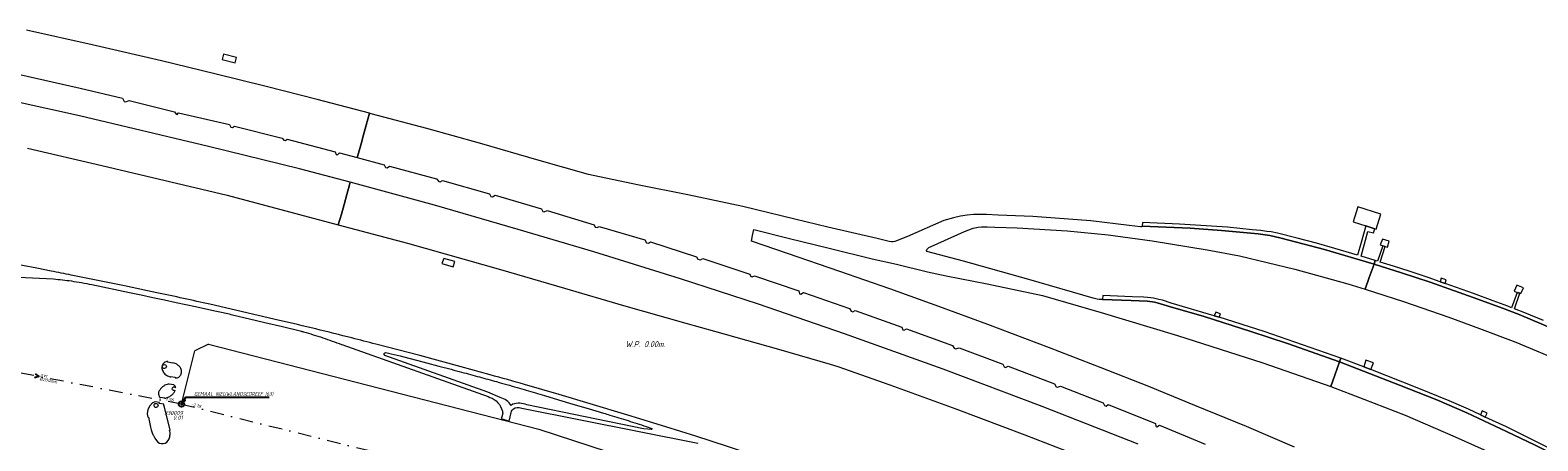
# Model space of a CAD drawing. Extents: x 148869 to 161638, y 453607 to 469810.
# Tile 718 of 1056: x 154139 to 154697, y 468665 to 468817. Entities that reach past the tile are written whole.
import ezdxf
from ezdxf.enums import TextEntityAlignment as Align
from ezdxf.lldxf.tags import DXFTag

# ---------------------------------------------------------------- set-up
doc = ezdxf.new("R2010")
doc.units = 0
doc.header["$PDMODE"] = 32
doc.header["$PDSIZE"] = 2
doc.linetypes.add('RI-VWA', pattern=[11, 5, -3, 0, -3])
doc.layers.get('0').update_dxf_attribs({"linetype": 'CONTINUOUS'})
for name, color, linetype in [('B-OI-AANPIJLING-niet meenemen', 252, 'CONTINUOUS'), ('B-OI-RI-BIJZONDERDERHEDEN-T18-niet meenemen', 252, 'CONTINUOUS'), ('B-OI-RI-BOB-T18-niet meenemen', 252, 'CONTINUOUS'), ('B-OI-RI-DIAMETER-T18-niet meenemen', 252, 'CONTINUOUS'), ('B-OI-RI-MATERIAAL-T18-niet meenemen', 252, 'CONTINUOUS'), ('B-OI-RI-STROOMRICHTING-S-niet meenemen', 252, 'CONTINUOUS'), ('B-OI-RI-VWA_PUTDEKSELHOOGTE-T25-niet meenemen', 252, 'CONTINUOUS'), ('B-OI-T50', 3, 'CONTINUOUS'), ('gs dwa', 252, 'CONTINUOUS')]:
    doc.layers.add(name, color=color, linetype=linetype)
for name, color, linetype, lineweight in [('B-OI-RI-PERSLEIDING-G-niet meenemen', 190, 'RI-PERS', 18), ('B-OI-RI-VWA_TRANSPORTLEIDING-G-niet meenemen', 252, 'RI-VWA', 18), ('B-RO-VH-VERHARDING_GESLOTEN-GV', 251, 'CONTINUOUS', 18), ('B-RO-VH-VERHARDING_HALFVERHARDING-GV', 251, 'CONTINUOUS', 18), ('B-RO-VH-VERHARDING_HALFVERHARDING_GRIND-GV', 251, 'CONTINUOUS', 18), ('B-RO-VH-VERHARDING_OPEN-GV', 251, 'CONTINUOUS', 18)]:
    doc.layers.add(name, color=color, linetype=linetype, lineweight=lineweight)
doc.styles.add('iso15', font='ISO.shx', dxfattribs={"oblique": 15})
doc.styles.add('NLCS-ISO-M750_CURSIEF', font='NLCS-ISO.ttf', dxfattribs={"oblique": 15})
tags = doc.linetypes.add('RI-PERS', pattern='A,7,-2,["P",Standard,S=1.8,R=0,X=-0.5,Y=-0.9],-2,7,-2,[102,NLCS.SHX,S=1,R=180,X=0,Y=0],-2', length=22).pattern_tags.tags
tags[6] = DXFTag(74, 10)

# ---------------------------------------------------------------- blocks, each defined once
blk = doc.blocks.new('ACMAP_ANN_TEMPLATE_diam')
at = {"color": 0, "linetype": 'ByBlock', "style": 'iso15', "oblique": 15}
blk.add_attdef('diam', (0.5, -1.3), '', height=1.2, dxfattribs=at)
blk = doc.blocks.new('ACMAP_ANN_TEMPLATE_mat')
at = {"color": 0, "linetype": 'ByBlock', "style": 'iso15', "oblique": 15}
blk.add_attdef('mat', (0.5, 0.2), '', height=1.2, dxfattribs=at)
blk = doc.blocks.new('ACMAP_ANN_TEMPLATE_nap-l')
at = {"color": 0, "linetype": 'ByBlock', "style": 'iso15', "oblique": 15}
blk.add_attdef('nap-l', (3.3, 0.2), '', height=1.2, dxfattribs=at)
blk = doc.blocks.new('ACMAP_ANN_TEMPLATE_puth-dwa')
at = {"color": 0, "linetype": 'ByBlock', "style": 'iso15', "oblique": 15}
blk.add_attdef('puth-dwa', text='', height=1.5, dxfattribs=at).set_placement((2.7, 1), align=Align.RIGHT)
blk = doc.blocks.new('ACMAP_ANN_TEMPLATE_putnr-dwa')
at = {"color": 0, "linetype": 'ByBlock', "style": 'iso15', "oblique": 15}
blk.add_attdef('putnr-dwa', text='', height=1.5, dxfattribs=at).set_placement((2.7, 2.7), align=Align.RIGHT)

msp = doc.modelspace()

# ---------------------------------------------------------------- linework, layer by layer
at = {"layer": 'B-OI-AANPIJLING-niet meenemen', "flags": 128}
msp.add_lwpolyline([(154195.27, 468678.96), (154196.63, 468680.3), (154196, 468680.73), (154195.27, 468678.96), (154196.1, 468680.66), (154196.21, 468680.59), (154195.27, 468678.96), (154196.42, 468680.45), (154196.53, 468680.37), (154195.27, 468678.96), (154196.95, 468681.47), (154227.69, 468681.47)], dxfattribs=at)
at = {"layer": 'B-OI-RI-PERSLEIDING-G-niet meenemen'}
for p, q in [((154205.28, 468701.12), (154200.21, 468698.59)), ((154205.28, 468701.12), (154327.38, 468669.71)), ((154195.27, 468678.96), (154200.21, 468698.59)), ((154327.38, 468669.71), (154439.68, 468633.06))]:
    msp.add_line(p, q, dxfattribs=at)
at = {"layer": 'B-OI-RI-STROOMRICHTING-S-niet meenemen'}
msp.add_lwpolyline([(154141.24, 468690.11), (154142.52, 468689.14), (154140.96, 468688.7)], dxfattribs=at)
at = {"layer": 'B-OI-RI-VWA_TRANSPORTLEIDING-G-niet meenemen'}
for q in [(154089.76, 468699.31), (154308.84, 468650.84)]:
    msp.add_line((154195.27, 468678.96), q, dxfattribs=at)
at = {"layer": 'B-RO-VH-VERHARDING_GESLOTEN-GV', "flags": 128}
for points in [[(154134.44, 468800.98), (154157.9, 468795.7), (154173.53, 468792.01), (154173.65, 468791.7), (154174.1, 468790.76), (154174.74, 468790.63), (154175.94, 468791.11), (154192.76, 468786.95), (154193.29, 468786), (154193.69, 468785.91), (154194.24, 468786.55), (154212.98, 468782.2), (154213.51, 468781.25), (154214.09, 468781.08), (154214.9, 468781.66), (154232.51, 468777.2), (154233.11, 468776.39), (154233.73, 468776.27), (154234.36, 468776.78), (154252.14, 468772.15), (154252.41, 468771.12), (154252.91, 468771), (154253.72, 468771.72), (154260.23, 468769.99), (154260.71, 468771.69), (154261.65, 468775.04), (154262.59, 468778.39), (154263.58, 468781.95), (154264.83, 468786.38), (154245.49, 468791.44), (154226.58, 468796.3), (154207.67, 468800.97), (154187.92, 468805.73), (154162.22, 468811.71), (154138.02, 468817.08)], [(154138.41, 468773.48), (154165.9, 468767.09), (154212.22, 468756.08), (154253.25, 468745.13), (154254.37, 468749.12), (154255.38, 468752.7), (154256.4, 468756.37), (154257.39, 468759.89), (154257.68, 468760.93), (154238.86, 468765.79), (154205.22, 468774.15), (154157.57, 468785.49), (154110.65, 468795.78)], [(154606.66, 468663.08), (154588.84, 468670.61), (154569.84, 468678.43), (154552.78, 468685.39), (154535.2, 468692.3), (154516.07, 468699.77), (154493.33, 468708.3), (154475.23, 468714.97), (154457.07, 468721.54), (154438.55, 468727.94), (154419.25, 468734.61), (154405.99, 468739.18), (154406.31, 468741.25), (154406.82, 468743.45), (154419.94, 468740.16), (154434.67, 468736.54), (154450.58, 468732.6), (154459.48, 468730.67), (154471.04, 468727.86), (154477.91, 468726.37), (154493.1, 468723.31), (154513.44, 468719.02), (154535.22, 468712.77), (154563.35, 468704.24), (154594.92, 468694.17), (154620.04, 468685.4), (154621.51, 468689.57), (154623.29, 468694.58), (154604.09, 468701.29), (154590.54, 468705.76), (154573.28, 468711.27), (154560.83, 468714.92), (154555.87, 468716.38), (154554.94, 468716.58), (154554.11, 468716.72), (154553.19, 468716.85), (154552.17, 468716.98), (154546.33, 468717.23), (154535.7, 468717.54), (154534.48, 468717.59), (154533.76, 468717.69), (154532.27, 468718.12), (154508.42, 468724.91), (154484.29, 468731.72), (154470.71, 468735.3), (154470.58, 468735.66), (154470.8, 468736.11), (154471.07, 468736.45), (154471.54, 468736.74), (154472.36, 468737.1), (154484.63, 468742.74), (154487.83, 468743.93), (154489.7, 468744.3), (154490.96, 468744.43), (154493.05, 468744.39), (154495.83, 468744.33), (154504.12, 468744.05), (154522.58, 468742.97), (154537.73, 468741.41), (154553.98, 468739.28), (154574.4, 468735.93), (154586.33, 468733.66), (154606.79, 468728.81), (154626.4, 468723.32), (154632.74, 468721.35), (154634.27, 468725.69), (154636.02, 468730.63), (154617.77, 468736.04), (154604.55, 468739.54), (154601.26, 468740.34), (154597.48, 468741.21), (154593.2, 468741.8), (154579.64, 468743.04), (154568.06, 468743.92), (154550.36, 468744.69), (154550.1, 468744.46), (154549.73, 468744.41), (154545.51, 468744.93), (154531.38, 468746.63), (154509.98, 468748.23), (154497.06, 468748.77), (154492.82, 468748.94), (154490.01, 468748.93), (154487.99, 468748.95), (154485.71, 468748.77), (154483.2, 468748.36), (154480.66, 468747.7), (154477.02, 468746.81), (154463.6, 468740.89), (154459.58, 468739.31), (154458.95, 468739.01), (154458.3, 468738.89), (154457.65, 468738.92), (154456.84, 468739.01), (154452.44, 468740.08), (154434.2, 468744.34), (154421.92, 468747.26), (154402.71, 468751.93), (154382.41, 468756.28), (154363.81, 468759.92), (154345.76, 468763.76), (154327.52, 468768.92), (154305.4, 468775.3), (154285.95, 468780.72), (154265.42, 468786.23), (154264.83, 468786.38), (154263.58, 468781.95), (154262.59, 468778.39), (154261.65, 468775.04), (154260.71, 468771.69), (154260.23, 468769.99), (154270.21, 468767.34), (154270.68, 468766.38), (154271.35, 468766.22), (154272.14, 468766.88), (154289.56, 468762.11), (154290.37, 468761.17), (154290.83, 468761.08), (154291.7, 468761.6), (154309.11, 468756.63), (154309.61, 468755.69), (154310.26, 468755.52), (154311.18, 468756.16), (154328.3, 468751.09), (154328.86, 468750.08), (154329.35, 468749.96), (154330.4, 468750.42), (154347.81, 468745.18), (154348.17, 468744.33), (154348.95, 468744.17), (154349.61, 468744.61), (154366.49, 468739.57), (154367.2, 468738.5), (154367.9, 468738.34), (154368.6, 468738.89), (154385.57, 468733.39), (154386.06, 468732.45), (154387.09, 468732.2), (154387.99, 468732.7), (154405.29, 468726.92), (154405.65, 468726.07), (154406.2, 468725.91), (154407.03, 468726.32), (154423.39, 468720.76), (154423.73, 468719.63), (154424.17, 468719.5), (154425.12, 468720.17), (154442.16, 468714.22), (154442.8, 468713.22), (154443.4, 468713), (154444.29, 468713.56), (154461.48, 468707.39), (154461.84, 468706.38), (154462.32, 468706.22), (154463.23, 468706.76), (154480.24, 468700.64), (154480.85, 468699.64), (154481.4, 468699.41), (154482.68, 468699.78), (154498.86, 468693.69), (154499.29, 468692.68), (154499.81, 468692.5), (154500.76, 468692.95), (154517.99, 468686.43), (154518.58, 468685.37), (154519.07, 468685.23), (154520.17, 468685.54), (154535.98, 468679.38), (154536.4, 468678.43), (154537.03, 468678.15), (154537.74, 468678.85), (154555.25, 468671.77), (154555.36, 468670.8), (154555.8, 468670.59), (154556.75, 468671.17), (154573.57, 468664.12)], [(154548.89, 468664.11), (154513.39, 468678.03), (154476.79, 468691.8), (154440.31, 468704.87), (154408.55, 468715.82), (154379.71, 468725.19), (154347.69, 468735.14), (154319.77, 468743.44), (154288.85, 468752.49), (154257.68, 468760.93), (154257.39, 468759.89), (154256.4, 468756.37), (154255.38, 468752.7), (154254.37, 468749.12), (154253.25, 468745.13), (154278.84, 468738.45), (154313.18, 468728.64), (154336.82, 468721.74), (154358.67, 468715.42), (154381.71, 468708.81), (154392.29, 468705.85), (154415.97, 468699.24), (154435.02, 468693.69), (154437.92, 468692.82), (154457.09, 468686.02), (154481.43, 468677.17), (154506.95, 468667.54), (154529.9, 468658.7)], [(154702.74, 468706.52), (154689.62, 468712), (154683.45, 468714.37), (154674.44, 468717.75), (154656.75, 468724.04), (154646.23, 468727.49), (154636.02, 468730.63), (154634.27, 468725.69), (154632.74, 468721.35), (154646.97, 468716.88), (154663.73, 468711.11), (154675, 468706.88), (154688.4, 468701.79), (154706.11, 468694.46)], [(154700.46, 468661.32), (154695.64, 468663.83), (154685, 468668.84), (154670.36, 468675.75), (154659.19, 468680.56), (154645.41, 468685.99), (154623.29, 468694.58), (154621.51, 468689.57), (154620.04, 468685.4), (154632.31, 468680.79), (154647.52, 468674.83), (154665.98, 468666.89), (154680.26, 468660.39), (154690.26, 468655.85), (154697.84, 468652.24)]]:
    msp.add_lwpolyline(points, dxfattribs=at)
for points in [[(154215.16, 468805.06), (154215.56, 468807.01), (154210.78, 468808.18), (154210.35, 468806.26)], [(154636.37, 468743.65), (154636.79, 468743.56), (154638.6, 468749.16), (154630.04, 468751.85), (154628.35, 468746.22), (154632.97, 468744.74)], [(154296.3, 468731.57), (154292.21, 468732.75), (154291.51, 468730.9), (154295.7, 468729.66)]]:
    msp.add_lwpolyline(points, close=True, dxfattribs=at)
at = {"layer": 'B-RO-VH-VERHARDING_HALFVERHARDING-GV'}
for points in [[(154188.93, 468694.23, 0.148936), (154188.09, 468693.1)], [(154190.29, 468694.7, 0.150747), (154188.93, 468694.23)], [(154193.27, 468693.82, 0.052653), (154192.63, 468694.05)], [(154188.09, 468693.1, 0.149569), (154188.03, 468692.07)], [(154188.03, 468692.07, 0.096097), (154188.68, 468690.62)], [(154189.69, 468692.81, -1.821933), (154188.63, 468693.48)], [(154188.63, 468693.48, -0.54832), (154189.69, 468692.81)], [(154188.68, 468690.62, 0.096657), (154189.77, 468689.59)], [(154189.77, 468689.59, 0.096881), (154191.16, 468689.03)], [(154193.14, 468688.66, 0.133165), (154194.1, 468688.83)], [(154193.85, 468693.46, 0.051118), (154193.27, 468693.82)], [(154194.77, 468692.6, 0.05104), (154193.85, 468693.46)], [(154194.1, 468688.83, 0.133056), (154194.84, 468689.46)], [(154195.07, 468692.06, 0.100459), (154194.77, 468692.6)], [(154194.84, 468689.46, 0.131356), (154195.24, 468690.56)], [(154195.24, 468690.56, 0.10175), (154195.07, 468692.06)], [(154186.96, 468683.65, 0.101579), (154186.8, 468683.06)], [(154186.8, 468683.06, 0.100326), (154186.92, 468682.19)], [(154187.56, 468684.59, 0.053365), (154186.96, 468683.65)], [(154188.28, 468685.31, 0.054749), (154187.56, 468684.59)], [(154189.17, 468685.89, 0.052283), (154188.28, 468685.31)], [(154189.95, 468686.2, 0.053757), (154189.17, 468685.89)], [(154190.76, 468686.34, 0.051346), (154189.95, 468686.2)], [(154191.46, 468682.13, 0.059421), (154192.36, 468683)], [(154191.86, 468684.52, -0.842359), (154193.21, 468684.91)], [(154193, 468684.03, -0.578734), (154191.86, 468684.52)], [(154192.36, 468683, 0.057636), (154193, 468684.03)], [(154193.21, 468684.91, 0.186099), (154192.45, 468686.06)], [(154186.62, 468678.47, -1.821933), (154185.56, 468679.15)], [(154185.56, 468679.15, -0.54832), (154186.62, 468678.47)], [(154186.92, 468682.19, 0.099788), (154187.35, 468681.43)], [(154189.08, 468681.1, 0.06152), (154190.34, 468681.47)], [(154190.34, 468681.47, 0.060127), (154191.46, 468682.13)], [(154186.03, 468665.5, 0.64326), (154190.68, 468666.15)]]:
    msp.add_lwpolyline(points, format="xyb", dxfattribs=at)
at = {"layer": 'B-RO-VH-VERHARDING_HALFVERHARDING-GV', "flags": 128}
for points in [[(154192.63, 468694.05), (154191.92, 468694.19), (154191.91, 468694.11), (154190.23, 468694.42), (154190.29, 468694.7)], [(154191.16, 468689.03), (154191.25, 468689.01), (154191.3, 468689), (154191.33, 468689.16), (154193, 468688.87), (154192.97, 468688.68), (154193.14, 468688.66)], [(154192.45, 468686.06), (154190.76, 468686.33), (154190.76, 468686.34)], [(154184.58, 468679.38), (154183.61, 468678.36), (154183.08, 468677.48), (154182.83, 468676.79), (154182.7, 468676.17), (154182.66, 468675.33), (154182.89, 468674.06), (154183.09, 468674.1), (154183.33, 468672.92), (154183.84, 468670.46), (154183.86, 468670.38), (154184.1, 468669.4), (154184.45, 468668.36), (154184.87, 468667.42), (154184.89, 468667.36), (154185.42, 468666.4), (154186.03, 468665.5)], [(154190.68, 468666.15), (154190.83, 468666.52), (154190.95, 468666.91), (154191, 468667.14), (154191.03, 468667.3), (154191.08, 468667.7), (154191.09, 468668.11), (154191.06, 468668.51), (154191, 468668.91), (154190.9, 468669.3), (154191.1, 468669.36), (154189.05, 468677.76), (154188.8, 468678.56), (154188.74, 468678.88), (154187.05, 468679.2), (154187.11, 468679.52), (154185.58, 468679.82), (154184.58, 468679.38)], [(154187.35, 468681.43), (154187.39, 468681.17), (154187.45, 468681.5), (154189.09, 468681.22), (154189.08, 468681.1)]]:
    msp.add_lwpolyline(points, dxfattribs=at)
at = {"layer": 'B-RO-VH-VERHARDING_HALFVERHARDING_GRIND-GV', "flags": 128}
for points in [[(154147.1, 468728.07), (154141.84, 468729.12), (154136.57, 468730.16), (154131.3, 468731.18), (154126.03, 468732.21), (154026.3, 468751.48), (154026.3, 468751.47), (154009.23, 468732.86), (154011.95, 468732.63), (154013.62, 468734.47), (154014.34, 468735.28), (154025.24, 468747.32)], [(154098.74, 468727.59), (154148.04, 468725.19), (154148.02, 468725.16)], [(154181.59, 468721.05), (154174.23, 468722.57), (154166.87, 468724.07), (154160.72, 468725.33), (154154.57, 468726.57)], [(154162.15, 468723.08), (154176.11, 468720.21), (154180.41, 468719.27), (154184.7, 468718.33), (154189, 468717.4), (154193.29, 468716.47), (154200.44, 468714.95), (154207.59, 468713.43)], [(154231.51, 468709.88), (154205.81, 468715.8)], [(154214.67, 468711.83), (154220.38, 468710.48), (154226.08, 468709.13), (154232.64, 468707.55), (154239.21, 468705.96)], [(154254.45, 468700.94), (154254.49, 468701), (154308.58, 468681.69), (154309.3, 468681.44)], [(154309.43, 468689.76), (154298.62, 468692.73), (154283.32, 468696.84), (154267.17, 468701.09)], [(154313.09, 468681.33), (154308.5, 468683.37), (154270.47, 468696.92), (154270.44, 468696.93), (154270.38, 468696.97)], [(154270.76, 468697.96), (154272.81, 468697.57), (154276.08, 468696.72), (154279.36, 468695.88), (154282.63, 468695.03), (154285.9, 468694.17), (154290.45, 468692.98), (154294.99, 468691.79)], [(154469.45, 468638.43), (154464.53, 468640.16), (154459.61, 468641.89), (154457.3, 468642.71), (154454.98, 468643.53), (154452.67, 468644.36), (154450.36, 468645.19), (154449.41, 468645.53), (154447.77, 468646.08), (154435.59, 468650.35), (154424.42, 468654.18), (154411.13, 468658.65), (154397.1, 468663.28), (154385.42, 468667.05), (154374.33, 468670.54), (154360.21, 468674.9), (154346.38, 468679.08), (154334.92, 468682.48), (154322.08, 468686.19)], [(154317.7, 468678.92), (154317.18, 468678.43)], [(154320.13, 468677.66), (154321.08, 468677.47), (154386.17, 468664.49), (154386.16, 468664.59)], [(154368.92, 468669.6), (154367.58, 468669.7), (154366.02, 468669.81), (154322.92, 468678.62)], [(154329.42, 468682.12), (154334.67, 468680.53), (154339.92, 468678.96), (154345.59, 468677.28), (154351.26, 468675.62)], [(154314.02, 468675.54), (154313.63, 468674.18), (154313.46, 468673.57), (154316.38, 468672.69), (154317.11, 468675.86)], [(154366.98, 468670.68), (154369.09, 468669.91)]]:
    msp.add_lwpolyline(points, dxfattribs=at)
at = {"layer": 'B-RO-VH-VERHARDING_HALFVERHARDING_GRIND-GV'}
for points in [[(154154.57, 468726.57, 0.000953), (154147.1, 468728.07)], [(154148.02, 468725.16, -0.008492), (154151.3, 468724.85)], [(154151.3, 468724.85, -0.008522), (154154.58, 468724.43)], [(154154.58, 468724.43, -0.008469), (154158.38, 468723.82)], [(154158.38, 468723.82, -0.007909), (154162.15, 468723.08)], [(154186.16, 468720.09, 0.001556), (154181.59, 468721.05)], [(154195.99, 468717.97, 0.001638), (154186.16, 468720.09)], [(154205.81, 468715.8, 0.001639), (154195.99, 468717.97)], [(154207.59, 468713.43, -0.00279), (154210.06, 468712.89)], [(154210.06, 468712.89, -0.002819), (154214.67, 468711.83)], [(154244.91, 468706.69, 0.002236), (154231.51, 468709.88)], [(154239.21, 468705.96, -0.013278), (154240.42, 468705.64)], [(154240.42, 468705.64, -0.010643), (154247.49, 468703.44)], [(154258.28, 468703.38, 0.002253), (154244.91, 468706.69)], [(154247.49, 468703.44, -0.010645), (154254.45, 468700.94)], [(154267.17, 468701.09, 0.002456), (154258.28, 468703.38)], [(154270.17, 468697.34, -0.485271), (154270.76, 468697.96)], [(154270.38, 468696.97, -0.201789), (154270.17, 468697.34)], [(154294.99, 468691.79, -0.001768), (154298.83, 468690.76)], [(154298.83, 468690.76, -0.001709), (154305.41, 468688.97)], [(154305.41, 468688.97, -0.001453), (154311.7, 468687.23)], [(154322.08, 468686.19, 0.001736), (154309.43, 468689.76)], [(154311.7, 468687.23, -0.001433), (154319.36, 468685.06)], [(154319.36, 468685.06, -0.001354), (154326.08, 468683.11)], [(154326.08, 468683.11, -0.00209), (154329.42, 468682.12)], [(154309.3, 468681.44, -0.253797), (154313.88, 468676.33)], [(154317.18, 468678.43, 0.176337), (154313.09, 468681.33)], [(154317.46, 468676.66, -0.323567), (154320.13, 468677.66)], [(154322.92, 468678.62, 0.187879), (154317.7, 468678.92)], [(154313.88, 468676.33, -0.028866), (154314.02, 468675.54)], [(154317.11, 468675.86, -0.090558), (154317.46, 468676.66)], [(154351.26, 468675.62, -0.002457), (154353.61, 468674.91)], [(154353.61, 468674.91, -0.002663), (154360.31, 468672.83)], [(154360.31, 468672.83, -0.002527), (154366.98, 468670.68)], [(154369.09, 468669.91, -0.883467), (154368.92, 468669.6)]]:
    msp.add_lwpolyline(points, format="xyb", dxfattribs=at)
at = {"layer": 'B-RO-VH-VERHARDING_OPEN-GV', "flags": 128}
for points in [[(154636.02, 468730.63), (154636.5, 468732), (154631.33, 468733.55), (154633.79, 468742.71), (154635.84, 468742.15), (154636.37, 468743.65), (154632.97, 468744.74), (154631.23, 468738.61), (154629.96, 468733.93), (154621.53, 468736.46), (154614.77, 468738.35), (154607.68, 468740.21), (154600.39, 468742.03), (154598.03, 468742.52), (154596.41, 468742.76), (154594.24, 468743.02), (154590.97, 468743.37), (154581.85, 468744.28), (154564.13, 468745.43), (154550.49, 468746.04), (154550.36, 468744.69), (154568.06, 468743.92), (154579.64, 468743.04), (154593.2, 468741.8), (154597.48, 468741.21), (154601.26, 468740.34), (154604.55, 468739.54), (154617.77, 468736.04)], [(154640.15, 468737.18), (154640.96, 468736.9), (154641.66, 468739.09), (154639.11, 468739.93), (154638.32, 468737.75), (154639.29, 468737.42)], [(154660.49, 468724.12), (154662.32, 468723.49), (154662.7, 468724.89), (154660.89, 468725.5)], [(154688.98, 468720.2), (154689.91, 468719.93), (154690.27, 468719.76), (154691.25, 468721.89), (154688.82, 468722.86), (154687.77, 468720.69)], [(154535.7, 468717.54), (154546.33, 468717.23), (154552.17, 468716.98), (154553.19, 468716.85), (154554.11, 468716.72), (154554.94, 468716.58), (154555.87, 468716.38), (154560.83, 468714.92), (154573.28, 468711.27), (154590.54, 468705.76), (154604.09, 468701.29), (154623.29, 468694.58), (154623.77, 468695.97), (154595.38, 468705.72), (154578.78, 468711), (154576.97, 468711.58), (154561.06, 468716.27), (154557.8, 468717.31), (154556.45, 468717.63), (154555.57, 468717.83), (154554.51, 468718.02), (154553.55, 468718.16), (154552.36, 468718.28), (154550.95, 468718.44), (154546.69, 468718.58), (154535.74, 468719.12)], [(154578.78, 468711), (154579.33, 468712.33), (154577.52, 468712.9), (154576.97, 468711.58)], [(154634.86, 468691.72), (154635.81, 468694.13), (154633.03, 468695.2), (154632.21, 468692.77)], [(154675.32, 468674.98), (154677.08, 468674.15), (154677.78, 468675.6), (154676.01, 468676.43)]]:
    msp.add_lwpolyline(points, close=True, dxfattribs=at)
for points in [[(154698.6, 468709.87), (154691.8, 468712.67), (154687.91, 468714.1), (154689.91, 468719.93), (154688.98, 468720.2), (154686.84, 468714.51), (154685.48, 468715.08), (154680.05, 468717.15), (154672.76, 468719.81), (154662.32, 468723.49), (154660.49, 468724.12), (154656.03, 468725.68), (154648.99, 468728.04), (154643.21, 468729.84), (154638.34, 468731.4), (154640.15, 468737.18), (154639.29, 468737.42), (154637.37, 468731.79), (154636.5, 468732), (154636.02, 468730.63), (154646.23, 468727.49), (154656.75, 468724.04), (154674.44, 468717.75), (154683.45, 468714.37), (154689.62, 468712), (154702.74, 468706.52)], [(154703.71, 468661.16), (154694.15, 468666.04), (154685.02, 468670.51), (154677.08, 468674.15), (154675.32, 468674.98), (154670.88, 468677.05), (154663.75, 468680.11), (154652.6, 468684.72), (154634.86, 468691.72), (154632.21, 468692.77), (154623.77, 468695.97), (154623.29, 468694.58), (154645.41, 468685.99), (154659.19, 468680.56), (154670.36, 468675.75), (154685, 468668.84), (154695.64, 468663.83), (154700.46, 468661.32)]]:
    msp.add_lwpolyline(points, dxfattribs=at)
at = {"layer": 'gs dwa'}
msp.add_point((154195.27, 468678.96), dxfattribs=at)
msp.add_point((154195.27, 468678.96), dxfattribs=at)

# ---------------------------------------------------------------- block references
at = {"layer": 'B-OI-RI-BOB-T18-niet meenemen'}
ref = msp.add_blockref('ACMAP_ANN_TEMPLATE_nap-l', (154185.22, 468681.01), dxfattribs=dict(at, rotation=349.0832574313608))
ref.add_attrib('nap-l', '-1.96', (154188.49, 468680.58), dxfattribs={"layer": '0', "color": 0, "linetype": 'ByBlock', "height": 1.2, "rotation": 349.0833, "style": 'NLCS-ISO-M750_CURSIEF', "oblique": 15})
ref = msp.add_blockref('ACMAP_ANN_TEMPLATE_nap-l', (154195.27, 468678.96), dxfattribs=dict(at, rotation=346.0932181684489))
ref.add_attrib('nap-l', '-2.18', (154198.52, 468678.36), dxfattribs={"layer": '0', "color": 0, "linetype": 'ByBlock', "height": 1.2, "rotation": 346.0932, "style": 'NLCS-ISO-M750_CURSIEF', "oblique": 15})
at = {"layer": 'B-OI-RI-DIAMETER-T18-niet meenemen'}
ref = msp.add_blockref('ACMAP_ANN_TEMPLATE_diam', (154142.52, 468689.14), dxfattribs=dict(at, rotation=349.0832574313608))
ref.add_attrib('diam', '%%c200mm.', (154142.76, 468687.76), dxfattribs={"layer": '0', "color": 0, "linetype": 'ByBlock', "height": 1.2, "rotation": 349.0833, "style": 'NLCS-ISO-M750_CURSIEF', "oblique": 15})
at = {"layer": 'B-OI-RI-MATERIAAL-T18-niet meenemen'}
ref = msp.add_blockref('ACMAP_ANN_TEMPLATE_mat', (154142.52, 468689.14), dxfattribs=dict(at, rotation=349.0832574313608))
ref.add_attrib('mat', 'pvc', (154143.04, 468689.24), dxfattribs={"layer": '0', "color": 0, "linetype": 'ByBlock', "height": 1.2, "rotation": 349.0833, "style": 'NLCS-ISO-M750_CURSIEF', "oblique": 15})
at = {"layer": 'B-OI-RI-VWA_PUTDEKSELHOOGTE-T25-niet meenemen'}
ref = msp.add_blockref('ACMAP_ANN_TEMPLATE_putnr-dwa', (154193.09, 468672.23), dxfattribs=at)
ref.add_attrib('putnr-dwa', '930009', dxfattribs={"layer": '0', "color": 0, "linetype": 'ByBlock', "height": 1.5, "style": 'NLCS-ISO-M750_CURSIEF', "oblique": 15}).set_placement((154195.79, 468674.93), align=Align.RIGHT)
ref = msp.add_blockref('ACMAP_ANN_TEMPLATE_puth-dwa', (154193.09, 468672.23), dxfattribs=at)
ref.add_attrib('puth-dwa', '0.01', dxfattribs={"layer": '0', "color": 0, "linetype": 'ByBlock', "height": 1.5, "style": 'NLCS-ISO-M750_CURSIEF', "oblique": 15}).set_placement((154195.79, 468673.23), align=Align.RIGHT)

# ---------------------------------------------------------------- texts
at = {"layer": 'B-OI-RI-BIJZONDERDERHEDEN-T18-niet meenemen', "style": 'NLCS-ISO-M750_CURSIEF', "oblique": 15, "width": 0.8}
msp.add_text('GEMAAL NIEUWLANDSEDREEF (63)', height=1.5, dxfattribs=at).set_placement((154199.91, 468681.93))
at = {"layer": 'B-OI-T50', "style": 'NLCS-ISO-M750_CURSIEF', "oblique": 15}
msp.add_text('W.P. 0.00m.', height=2.25, dxfattribs=at).set_placement((154359.33, 468699.98))

doc.saveas('drawing.dxf')
